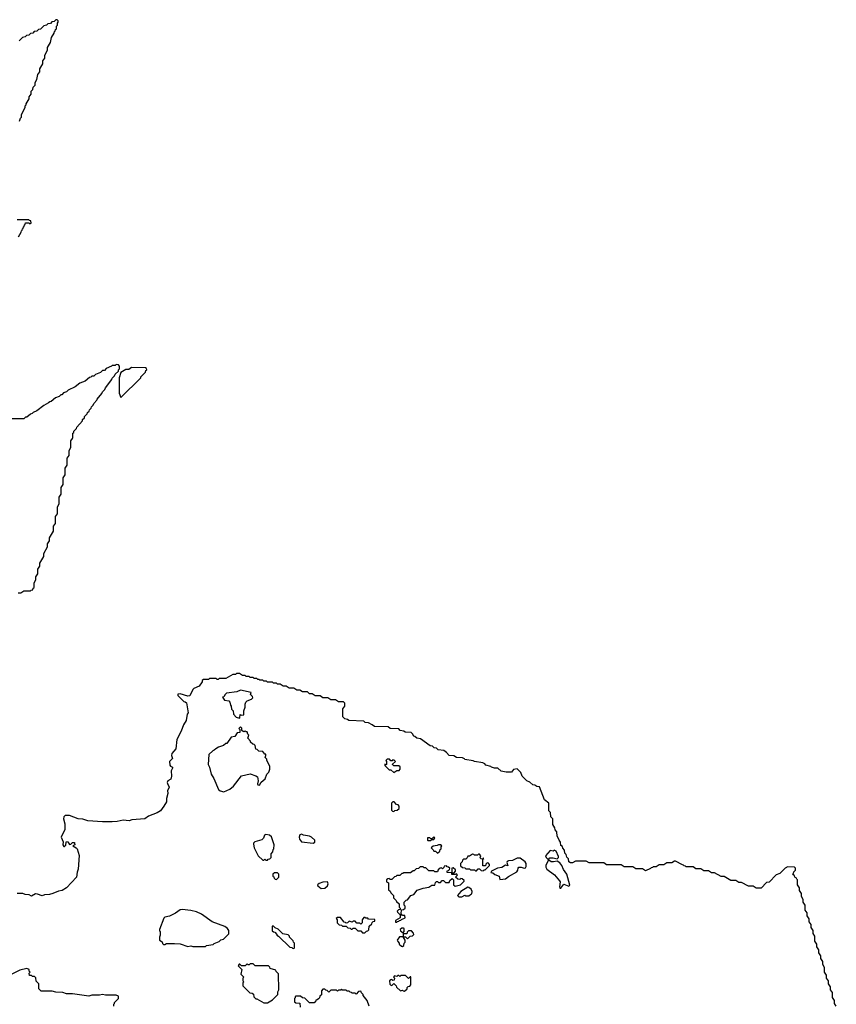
# Model space of a CAD drawing. Extents: x 2494118 to 2687960, y 757339 to 915227.
# Tile 316 of 364: x 2678972 to 2687380, y 826925 to 837060. Entities that reach past the tile are written whole.
import ezdxf

# ---------------------------------------------------------------- set-up
doc = ezdxf.new("R2010")
doc.units = 0

msp = doc.modelspace()

# ---------------------------------------------------------------- linework, layer by layer
at = {"layer": '0CON20XD'}
for points in [[(2678970, 836015), (2678982, 836048), (2678990, 836055), (2678990, 836085), (2679030, 836155), (2679030, 836175), (2679038, 836182), (2679040, 836195), (2679070, 836245), (2679070, 836265), (2679090, 836295), (2679090, 836325), (2679108, 836342), (2679110, 836365), (2679130, 836385), (2679130, 836415), (2679150, 836445), (2679160, 836495), (2679180, 836525), (2679180, 836555), (2679210, 836605), (2679210, 836635), (2679230, 836665), (2679230, 836695), (2679260, 836745), (2679260, 836775), (2679290, 836825), (2679300, 836875), (2679328, 836922), (2679332, 836938), (2679338, 836942), (2679342, 836958), (2679350, 836965), (2679350, 836995), (2679360, 837005), (2679360, 837025), (2679370, 837035), (2679368, 837048), (2679358, 837058), (2679345, 837060), (2679328, 837042), (2679302, 837038), (2679288, 837022), (2679262, 837018), (2679248, 837002), (2679222, 836998), (2679188, 836962), (2679165, 836960), (2679148, 836942), (2679122, 836938), (2679108, 836922), (2679082, 836918), (2679068, 836902), (2679042, 836898), (2679028, 836882), (2679002, 836878), (2678968, 836842)], [(2678960, 834825), (2678988, 834872), (2678992, 834888), (2678998, 834892), (2679002, 834908), (2679008, 834912), (2679012, 834928), (2679018, 834932), (2679022, 834948), (2679028, 834952), (2679032, 834968), (2679065, 834970), (2679075, 834960), (2679090, 834965), (2679088, 834988), (2679072, 834992), (2679065, 835000), (2678945, 835000)], [(2678955, 831160), (2678985, 831160), (2679015, 831180), (2679085, 831180), (2679092, 831188), (2679108, 831192), (2679112, 831208), (2679120, 831215), (2679120, 831265), (2679140, 831295), (2679140, 831325), (2679160, 831355), (2679160, 831405), (2679180, 831435), (2679180, 831465), (2679220, 831535), (2679220, 831565), (2679260, 831635), (2679260, 831665), (2679280, 831695), (2679280, 831725), (2679320, 831795), (2679320, 831845), (2679340, 831875), (2679340, 831945), (2679360, 831975), (2679360, 832045), (2679380, 832075), (2679380, 832145), (2679400, 832175), (2679400, 832245), (2679420, 832275), (2679420, 832345), (2679440, 832375), (2679440, 832445), (2679460, 832475), (2679460, 832545), (2679480, 832575), (2679480, 832625), (2679500, 832655), (2679500, 832725), (2679515, 832750), (2679520, 832755), (2679520, 832805), (2679528, 832812), (2679530, 832825), (2679558, 832852), (2679560, 832865), (2679618, 832932), (2679620, 832945), (2679638, 832962), (2679640, 832975), (2679668, 833002), (2679670, 833015), (2679688, 833032), (2679690, 833045), (2679708, 833062), (2679710, 833075), (2679728, 833092), (2679735, 833110), (2679768, 833142), (2679770, 833155), (2679818, 833212), (2679825, 833230), (2679848, 833252), (2679855, 833270), (2679920, 833355), (2679925, 833370), (2679950, 833395), (2679955, 833410), (2679988, 833442), (2679990, 833455), (2680000, 833465), (2680000, 833495), (2679988, 833508), (2679965, 833510), (2679955, 833500), (2679925, 833500), (2679918, 833492), (2679862, 833468), (2679845, 833450), (2679825, 833450), (2679805, 833430), (2679752, 833408), (2679735, 833390), (2679715, 833390), (2679705, 833380), (2679692, 833378), (2679645, 833340), (2679592, 833318), (2679545, 833280), (2679472, 833248), (2679455, 833230), (2679422, 833218), (2679405, 833200), (2679395, 833200), (2679377, 833183), (2679342, 833168), (2679295, 833130), (2679282, 833128), (2679270, 833115), (2679222, 833088), (2679150, 833035), (2679112, 833018), (2679100, 833005), (2679082, 832998), (2679045, 832970), (2679032, 832968), (2679015, 832952), (2678865, 832950)], [(2680015, 833170), (2680218, 833372), (2680220, 833385), (2680268, 833432), (2680272, 833448), (2680280, 833455), (2680278, 833468), (2680268, 833478), (2680125, 833480), (2680095, 833460), (2680065, 833460), (2680012, 833428), (2679997, 833373), (2679996, 833236), (2679996, 833215), (2680015, 833170)], [(2683654, 829424), (2683642, 829432), (2683555, 829444), (2683552, 829452), (2683532, 829462), (2683470, 829465), (2683442, 829482), (2683394, 829485), (2683368, 829518), (2683338, 829538), (2683282, 829545), (2683262, 829562), (2683240, 829565), (2683222, 829582), (2683200, 829585), (2683098, 829658), (2683062, 829665), (2683042, 829682), (2683030, 829685), (2683018, 829708), (2683002, 829722), (2682940, 829725), (2682928, 829738), (2682890, 829745), (2682875, 829760), (2682785, 829764), (2682765, 829780), (2682625, 829784), (2682602, 829802), (2682562, 829822), (2682530, 829825), (2682515, 829840), (2682360, 829845), (2682348, 829858), (2682320, 829865), (2682300, 829885), (2682300, 829965), (2682320, 829995), (2682320, 830025), (2682305, 830040), (2682255, 830040), (2682225, 830060), (2682175, 830060), (2682145, 830080), (2682095, 830080), (2682065, 830100), (2682015, 830100), (2681985, 830120), (2681955, 830120), (2681935, 830140), (2681885, 830140), (2681855, 830160), (2681825, 830160), (2681795, 830180), (2681745, 830180), (2681715, 830200), (2681685, 830200), (2681655, 830220), (2681625, 830220), (2681615, 830230), (2681585, 830230), (2681575, 830240), (2681525, 830240), (2681515, 830250), (2681485, 830250), (2681475, 830260), (2681445, 830260), (2681438, 830268), (2681425, 830270), (2681415, 830280), (2681385, 830280), (2681375, 830290), (2681345, 830290), (2681335, 830300), (2681305, 830300), (2681295, 830310), (2681265, 830310), (2681235, 830330), (2681205, 830330), (2681195, 830320), (2681165, 830320), (2681095, 830280), (2681025, 830280), (2681015, 830270), (2681005, 830270), (2680995, 830280), (2680925, 830280), (2680915, 830270), (2680865, 830270), (2680852, 830258), (2680850, 830245), (2680821, 830199), (2680765, 830175), (2680756, 830165), (2680725, 830099), (2680705, 830097), (2680625, 830120), (2680602, 830118), (2680602, 830102), (2680662, 830042), (2680675, 830040), (2680688, 830028), (2680706, 829926), (2680698, 829912), (2680685, 829845), (2680658, 829802), (2680634, 829736), (2680590, 829650), (2680579, 829555), (2680537, 829505), (2680536, 829485), (2680547, 829455), (2680516, 829424), (2680517, 829387), (2680526, 829376), (2680546, 829366), (2680547, 829355), (2680533, 829327), (2680536, 829275), (2680527, 829243), (2680496, 829224), (2680492, 829208), (2680496, 829186), (2680512, 829165), (2680512, 829155), (2680494, 829126), (2680496, 829095), (2680483, 829045), (2680485, 829010), (2680457, 828963), (2680422, 828915), (2680386, 828895), (2680297, 828863), (2680262, 828835), (2680126, 828824), (2680100, 828815), (2680039, 828821), (2679976, 828806), (2679925, 828804), (2679825, 828804), (2679675, 828815), (2679621, 828831), (2679575, 828835), (2679485, 828870), (2679440, 828870), (2679427, 828855), (2679422, 828835), (2679437, 828783), (2679438, 828725), (2679399, 828645), (2679419, 828599), (2679417, 828567), (2679425, 828550), (2679435, 828550), (2679448, 828562), (2679450, 828595), (2679455, 828600), (2679468, 828598), (2679485, 828570), (2679498, 828572), (2679515, 828590), (2679535, 828590), (2679538, 828585), (2679540, 828565), (2679520, 828555), (2679555, 828537), (2679563, 828525), (2679585, 828458), (2679575, 828315), (2679565, 828285), (2679557, 828235), (2679455, 828124), (2679408, 828095), (2679372, 828088), (2679314, 828064), (2679280, 828055), (2679229, 828051), (2679205, 828042), (2679155, 828060), (2679135, 828062), (2679095, 828039), (2679071, 828051), (2679027, 828055), (2679005, 828064), (2678946, 828066)], [(2681235, 829870), (2681240, 829875), (2681242, 829908), (2681255, 829900), (2681280, 829905), (2681280, 829945), (2681292, 829985), (2681292, 830015), (2681302, 830035), (2681315, 830048), (2681360, 830065), (2681372, 830078), (2681368, 830095), (2681348, 830115), (2681357, 830135), (2681245, 830160), (2681207, 830143), (2681102, 830128), (2681088, 830115), (2681075, 830090), (2681060, 830085), (2681080, 830055), (2681125, 830048), (2681136, 830036), (2681143, 830003), (2681150, 829995), (2681153, 829963), (2681170, 829945), (2681172, 829912), (2681202, 829882), (2681235, 829870)], [(2681075, 829113), (2681135, 829138), (2681175, 829170), (2681255, 829278), (2681345, 829298), (2681405, 829278), (2681420, 829265), (2681428, 829225), (2681419, 829195), (2681425, 829184), (2681440, 829180), (2681460, 829210), (2681498, 829245), (2681517, 829293), (2681536, 829315), (2681549, 829345), (2681547, 829377), (2681518, 829435), (2681517, 829447), (2681500, 829465), (2681508, 829485), (2681505, 829500), (2681495, 829500), (2681475, 829528), (2681435, 829530), (2681418, 829548), (2681402, 829552), (2681398, 829588), (2681385, 829600), (2681372, 829602), (2681350, 829625), (2681350, 829635), (2681320, 829665), (2681330, 829695), (2681320, 829705), (2681315, 829730), (2681305, 829730), (2681295, 829740), (2681285, 829730), (2681272, 829732), (2681260, 829745), (2681258, 829768), (2681245, 829780), (2681230, 829765), (2681240, 829755), (2681238, 829722), (2681212, 829718), (2681188, 829682), (2681150, 829675), (2681105, 829610), (2681095, 829610), (2681072, 829588), (2681018, 829572), (2680990, 829555), (2680975, 829540), (2680960, 829535), (2680920, 829495), (2680912, 829395), (2680927, 829367), (2680943, 829295), (2680970, 829250), (2681018, 829135), (2681035, 829122), (2681075, 829113)], [(2682825, 829310), (2682855, 829330), (2682878, 829332), (2682890, 829345), (2682888, 829368), (2682875, 829380), (2682825, 829380), (2682812, 829392), (2682812, 829398), (2682840, 829425), (2682828, 829438), (2682815, 829440), (2682808, 829432), (2682795, 829430), (2682778, 829448), (2682755, 829450), (2682742, 829435), (2682750, 829425), (2682750, 829395), (2682745, 829390), (2682732, 829398), (2682732, 829382), (2682775, 829340), (2682795, 829340), (2682825, 829310)], [(2687380, 826905), (2687360, 826935), (2687360, 826965), (2687340, 826995), (2687340, 827045), (2687320, 827075), (2687320, 827105), (2687300, 827135), (2687300, 827165), (2687280, 827195), (2687280, 827225), (2687260, 827255), (2687260, 827305), (2687240, 827335), (2687240, 827365), (2687220, 827395), (2687220, 827425), (2687200, 827455), (2687200, 827485), (2687180, 827515), (2687180, 827545), (2687160, 827575), (2687160, 827625), (2687140, 827655), (2687140, 827685), (2687120, 827715), (2687120, 827745), (2687100, 827775), (2687100, 827805), (2687080, 827835), (2687080, 827865), (2687060, 827895), (2687060, 827945), (2687040, 827975), (2687040, 828005), (2687020, 828035), (2687020, 828065), (2687000, 828095), (2687000, 828125), (2686980, 828155), (2686980, 828205), (2686972, 828212), (2686968, 828228), (2686952, 828232), (2686948, 828248), (2686930, 828265), (2686938, 828272), (2686942, 828288), (2686960, 828305), (2686960, 828325), (2686948, 828338), (2686875, 828340), (2686868, 828332), (2686852, 828328), (2686798, 828272), (2686762, 828258), (2686688, 828182), (2686662, 828178), (2686605, 828120), (2686555, 828120), (2686525, 828140), (2686475, 828140), (2686405, 828180), (2686375, 828180), (2686345, 828200), (2686295, 828200), (2686225, 828240), (2686195, 828240), (2686125, 828280), (2686095, 828280), (2686065, 828300), (2686015, 828300), (2685985, 828320), (2685935, 828320), (2685905, 828340), (2685835, 828340), (2685828, 828348), (2685815, 828350), (2685808, 828358), (2685795, 828360), (2685725, 828400), (2685715, 828400), (2685685, 828380), (2685635, 828380), (2685605, 828360), (2685555, 828360), (2685525, 828340), (2685495, 828340), (2685488, 828332), (2685475, 828330), (2685468, 828322), (2685415, 828300), (2685385, 828320), (2685315, 828320), (2685285, 828340), (2685195, 828340), (2685165, 828360), (2685015, 828360), (2684985, 828380), (2684835, 828380), (2684805, 828400), (2684695, 828400), (2684665, 828380), (2684642, 828382), (2684625, 828392), (2684622, 828422), (2684605, 828440), (2684598, 828468), (2684585, 828480), (2684582, 828512), (2684565, 828532), (2684560, 828550), (2684545, 828560), (2684542, 828595), (2684525, 828613), (2684511, 828651), (2684505, 828655), (2684502, 828702), (2684485, 828720), (2684482, 828742), (2684463, 828775), (2684460, 828835), (2684440, 828855), (2684438, 828898), (2684420, 828915), (2684420, 828995), (2684375, 829030), (2684323, 829163), (2684295, 829168), (2684275, 829182), (2684255, 829184), (2684223, 829213), (2684194, 829225), (2684145, 829274), (2684131, 829311), (2684095, 829350), (2684057, 829343), (2684035, 829314), (2683980, 829315), (2683930, 829325), (2683894, 829354), (2683860, 829355), (2683830, 829365), (2683823, 829373), (2683770, 829385), (2683760, 829400), (2683742, 829412), (2683654, 829424)], [(2682825, 828910), (2682835, 828920), (2682858, 828922), (2682878, 828942), (2682880, 828965), (2682868, 828978), (2682852, 828982), (2682828, 829008), (2682815, 829010), (2682800, 828995), (2682800, 828925), (2682812, 828912), (2682825, 828910)], [(2681525, 828410), (2681532, 828418), (2681548, 828422), (2681560, 828435), (2681560, 828475), (2681580, 828495), (2681583, 828517), (2681590, 828525), (2681592, 828565), (2681565, 828648), (2681545, 828667), (2681505, 828673), (2681492, 828665), (2681481, 828635), (2681465, 828617), (2681393, 828597), (2681380, 828585), (2681380, 828575), (2681387, 828535), (2681428, 828455), (2681475, 828410), (2681485, 828410), (2681495, 828420), (2681505, 828410), (2681525, 828410)], [(2681995, 828584), (2682012, 828595), (2682012, 828615), (2681977, 828645), (2681955, 828656), (2681895, 828666), (2681875, 828676), (2681855, 828670), (2681849, 828645), (2681852, 828625), (2681875, 828597), (2681995, 828584)], [(2683175, 828610), (2683205, 828612), (2683215, 828620), (2683235, 828620), (2683248, 828638), (2683235, 828650), (2683215, 828630), (2683205, 828630), (2683195, 828640), (2683172, 828638), (2683170, 828615), (2683175, 828610)], [(2683275, 828480), (2683298, 828502), (2683302, 828518), (2683310, 828525), (2683310, 828545), (2683320, 828555), (2683306, 828566), (2683284, 828566), (2683272, 828558), (2683228, 828552), (2683210, 828535), (2683230, 828515), (2683235, 828500), (2683255, 828500), (2683275, 828480)], [(2683745, 828300), (2683755, 828310), (2683765, 828310), (2683810, 828355), (2683810, 828365), (2683798, 828378), (2683785, 828380), (2683772, 828368), (2683768, 828352), (2683742, 828352), (2683740, 828420), (2683750, 828425), (2683745, 828430), (2683740, 828420), (2683722, 828422), (2683710, 828435), (2683718, 828442), (2683720, 828455), (2683705, 828470), (2683695, 828470), (2683685, 828460), (2683655, 828460), (2683648, 828468), (2683635, 828470), (2683605, 828450), (2683585, 828450), (2683578, 828432), (2683565, 828420), (2683542, 828418), (2683532, 828408), (2683528, 828392), (2683510, 828375), (2683512, 828352), (2683532, 828332), (2683555, 828330), (2683565, 828320), (2683605, 828320), (2683615, 828310), (2683655, 828310), (2683665, 828300), (2683675, 828300), (2683692, 828318), (2683705, 828320), (2683722, 828302), (2683745, 828300)], [(2684545, 828122), (2684575, 828160), (2684625, 828142), (2684635, 828150), (2684606, 828265), (2684572, 828312), (2684555, 828354), (2684535, 828381), (2684505, 828400), (2684469, 828390), (2684445, 828392), (2684420, 828410), (2684418, 828415), (2684429, 828431), (2684465, 828431), (2684505, 828422), (2684519, 828435), (2684520, 828445), (2684495, 828501), (2684475, 828510), (2684465, 828500), (2684435, 828508), (2684386, 828455), (2684393, 828435), (2684412, 828415), (2684413, 828405), (2684389, 828355), (2684388, 828335), (2684399, 828315), (2684477, 828257), (2684531, 828195), (2684537, 828185), (2684531, 828135), (2684535, 828122), (2684545, 828122)], [(2682855, 827770), (2682862, 827778), (2682875, 827780), (2682882, 827788), (2682895, 827790), (2682902, 827798), (2682940, 827815), (2682938, 827838), (2682915, 827840), (2682900, 827855), (2682902, 827898), (2682925, 827900), (2682940, 827915), (2682940, 827935), (2682930, 827945), (2682930, 827975), (2682952, 827998), (2682965, 828000), (2683000, 828045), (2683030, 828055), (2683065, 828100), (2683128, 828122), (2683185, 828130), (2683215, 828150), (2683245, 828150), (2683252, 828178), (2683265, 828190), (2683275, 828190), (2683285, 828180), (2683305, 828180), (2683322, 828198), (2683335, 828200), (2683355, 828180), (2683395, 828180), (2683402, 828198), (2683425, 828220), (2683440, 828205), (2683440, 828155), (2683455, 828140), (2683510, 828155), (2683548, 828192), (2683548, 828198), (2683527, 828217), (2683515, 828220), (2683505, 828210), (2683482, 828212), (2683460, 828235), (2683480, 828255), (2683468, 828268), (2683455, 828260), (2683422, 828262), (2683420, 828280), (2683445, 828280), (2683460, 828295), (2683458, 828308), (2683435, 828330), (2683420, 828325), (2683420, 828280), (2683372, 828282), (2683372, 828298), (2683388, 828302), (2683398, 828312), (2683400, 828325), (2683388, 828338), (2683375, 828340), (2683365, 828350), (2683342, 828348), (2683338, 828332), (2683325, 828320), (2683315, 828330), (2683302, 828328), (2683282, 828308), (2683275, 828290), (2683245, 828290), (2683235, 828300), (2683185, 828300), (2683155, 828330), (2683135, 828330), (2683125, 828340), (2683095, 828340), (2683077, 828323), (2683055, 828320), (2683035, 828300), (2683025, 828300), (2682995, 828280), (2682925, 828280), (2682918, 828272), (2682905, 828270), (2682885, 828250), (2682855, 828250), (2682845, 828240), (2682832, 828238), (2682805, 828210), (2682785, 828210), (2682775, 828220), (2682762, 828218), (2682750, 828205), (2682750, 828185), (2682770, 828175), (2682770, 828105), (2682788, 828088), (2682792, 828072), (2682820, 828045), (2682822, 828022), (2682850, 827995), (2682852, 827982), (2682878, 827958), (2682880, 827925), (2682890, 827915), (2682888, 827902), (2682872, 827898), (2682860, 827885), (2682862, 827872), (2682890, 827845), (2682890, 827815), (2682842, 827788), (2682842, 827772), (2682855, 827770)], [(2683915, 828210), (2683945, 828212), (2683975, 828218), (2684005, 828242), (2684091, 828289), (2684102, 828305), (2684103, 828327), (2684113, 828337), (2684135, 828338), (2684165, 828328), (2684179, 828331), (2684186, 828344), (2684186, 828374), (2684175, 828393), (2684125, 828430), (2684095, 828428), (2684046, 828404), (2684005, 828403), (2683990, 828395), (2683988, 828385), (2683998, 828352), (2683973, 828357), (2683936, 828334), (2683890, 828325), (2683830, 828295), (2683822, 828282), (2683845, 828278), (2683865, 828260), (2683908, 828245), (2683915, 828210)], [(2681615, 828210), (2681640, 828235), (2681640, 828265), (2681625, 828280), (2681595, 828280), (2681580, 828265), (2681580, 828245), (2681588, 828238), (2681592, 828222), (2681602, 828212), (2681615, 828210)], [(2682075, 828118), (2682115, 828122), (2682140, 828145), (2682147, 828165), (2682140, 828185), (2682095, 828183), (2682055, 828170), (2682040, 828155), (2682042, 828145), (2682075, 828118)], [(2683525, 828030), (2683555, 828048), (2683565, 828040), (2683595, 828040), (2683613, 828057), (2683628, 828062), (2683632, 828085), (2683619, 828109), (2683598, 828128), (2683585, 828130), (2683514, 828086), (2683480, 828045), (2683495, 828030), (2683525, 828030)], [(2680885, 827520), (2680895, 827530), (2680965, 827540), (2680975, 827550), (2681025, 827570), (2681043, 827587), (2681070, 827595), (2681125, 827650), (2681126, 827686), (2681112, 827705), (2681083, 827725), (2680953, 827773), (2680845, 827852), (2680794, 827876), (2680735, 827891), (2680645, 827900), (2680624, 827896), (2680575, 827862), (2680515, 827832), (2680468, 827822), (2680455, 827810), (2680410, 827695), (2680412, 827682), (2680420, 827675), (2680420, 827635), (2680410, 827615), (2680410, 827585), (2680438, 827568), (2680442, 827552), (2680452, 827542), (2680465, 827540), (2680485, 827550), (2680565, 827552), (2680625, 827548), (2680705, 827520), (2680735, 827528), (2680755, 827520), (2680885, 827520)], [(2681795, 827500), (2681800, 827505), (2681800, 827555), (2681790, 827565), (2681788, 827578), (2681750, 827615), (2681750, 827625), (2681735, 827640), (2681682, 827652), (2681635, 827700), (2681602, 827712), (2681585, 827730), (2681572, 827728), (2681572, 827682), (2681585, 827670), (2681598, 827668), (2681620, 827645), (2681620, 827635), (2681638, 827628), (2681752, 827512), (2681775, 827510), (2681782, 827502), (2681795, 827500)], [(2682525, 827660), (2682542, 827678), (2682555, 827680), (2682568, 827692), (2682572, 827728), (2682598, 827752), (2682602, 827768), (2682612, 827778), (2682628, 827782), (2682628, 827798), (2682565, 827800), (2682555, 827810), (2682535, 827810), (2682528, 827818), (2682515, 827820), (2682500, 827795), (2682500, 827765), (2682485, 827750), (2682475, 827760), (2682445, 827760), (2682425, 827780), (2682405, 827780), (2682395, 827770), (2682365, 827780), (2682348, 827762), (2682335, 827760), (2682328, 827768), (2682312, 827772), (2682275, 827820), (2682245, 827820), (2682232, 827808), (2682240, 827795), (2682240, 827765), (2682262, 827742), (2682285, 827740), (2682295, 827730), (2682335, 827730), (2682352, 827712), (2682375, 827710), (2682385, 827700), (2682395, 827700), (2682405, 827710), (2682425, 827710), (2682452, 827682), (2682485, 827680), (2682502, 827662), (2682525, 827660)], [(2682915, 827520), (2682928, 827532), (2682930, 827555), (2682940, 827565), (2682940, 827585), (2682920, 827620), (2682945, 827620), (2682965, 827600), (2682992, 827628), (2683015, 827630), (2683030, 827645), (2683028, 827658), (2683005, 827680), (2682975, 827680), (2682962, 827668), (2682958, 827652), (2682932, 827652), (2682920, 827660), (2682930, 827675), (2682930, 827705), (2682925, 827710), (2682905, 827710), (2682890, 827695), (2682892, 827682), (2682920, 827660), (2682920, 827620), (2682882, 827618), (2682860, 827585), (2682865, 827570), (2682880, 827555), (2682880, 827545), (2682902, 827522), (2682915, 827520)], [(2681525, 826940), (2681575, 826970), (2681630, 827025), (2681630, 827055), (2681640, 827075), (2681638, 827238), (2681612, 827262), (2681608, 827278), (2681552, 827292), (2681548, 827308), (2681535, 827320), (2681395, 827320), (2681375, 827340), (2681345, 827340), (2681335, 827330), (2681325, 827330), (2681315, 827340), (2681295, 827320), (2681255, 827320), (2681238, 827338), (2681232, 827338), (2681222, 827322), (2681260, 827285), (2681250, 827235), (2681280, 827205), (2681270, 827195), (2681270, 827165), (2681280, 827155), (2681270, 827145), (2681270, 827115), (2681342, 827042), (2681365, 827040), (2681378, 827028), (2681382, 827002), (2681402, 826982), (2681415, 826980), (2681485, 826940), (2681525, 826940)], [(2679940, 826905), (2679940, 826925), (2679950, 826935), (2679950, 826945), (2679990, 826985), (2679988, 827008), (2679965, 827020), (2679855, 827018), (2679825, 827027), (2679795, 827020), (2679715, 827020), (2679685, 827010), (2679515, 827032), (2679455, 827032), (2679415, 827048), (2679345, 827050), (2679305, 827060), (2679195, 827060), (2679170, 827085), (2679170, 827135), (2679142, 827162), (2679138, 827198), (2679125, 827210), (2679105, 827210), (2679095, 827220), (2679072, 827222), (2679070, 827245), (2679080, 827255), (2679070, 827265), (2679070, 827285), (2679045, 827292), (2678975, 827278), (2678883, 827233)], [(2682935, 827060), (2682960, 827085), (2682962, 827098), (2682972, 827108), (2682988, 827112), (2683000, 827125), (2682998, 827208), (2682992, 827208), (2682975, 827190), (2682945, 827220), (2682895, 827220), (2682885, 827210), (2682875, 827220), (2682865, 827220), (2682855, 827210), (2682832, 827218), (2682820, 827205), (2682830, 827195), (2682828, 827172), (2682815, 827170), (2682805, 827180), (2682792, 827178), (2682780, 827165), (2682782, 827132), (2682792, 827122), (2682805, 827120), (2682825, 827140), (2682850, 827115), (2682852, 827102), (2682892, 827062), (2682915, 827070), (2682922, 827062), (2682935, 827060)], [(2682570, 826905), (2682550, 826965), (2682510, 827015), (2682510, 827025), (2682492, 827042), (2682485, 827060), (2682462, 827058), (2682435, 827030), (2682425, 827040), (2682395, 827040), (2682388, 827048), (2682375, 827050), (2682365, 827060), (2682345, 827060), (2682335, 827070), (2682295, 827070), (2682285, 827080), (2682278, 827072), (2682255, 827070), (2682245, 827060), (2682235, 827070), (2682175, 827070), (2682155, 827050), (2682138, 827068), (2682125, 827070), (2682115, 827080), (2682095, 827080), (2682080, 827065), (2682078, 827022), (2682062, 827008), (2682058, 826992), (2682048, 826982), (2682035, 826970), (2682022, 826968), (2682018, 826952), (2682005, 826940), (2681955, 826940), (2681908, 826988), (2681885, 826990), (2681865, 827010), (2681815, 827010), (2681810, 827005), (2681808, 826992), (2681800, 826985), (2681802, 826952), (2681815, 826940), (2681858, 826938), (2681860, 826895)]]:
    msp.add_lwpolyline(points, dxfattribs=at)

doc.saveas('drawing.dxf')
